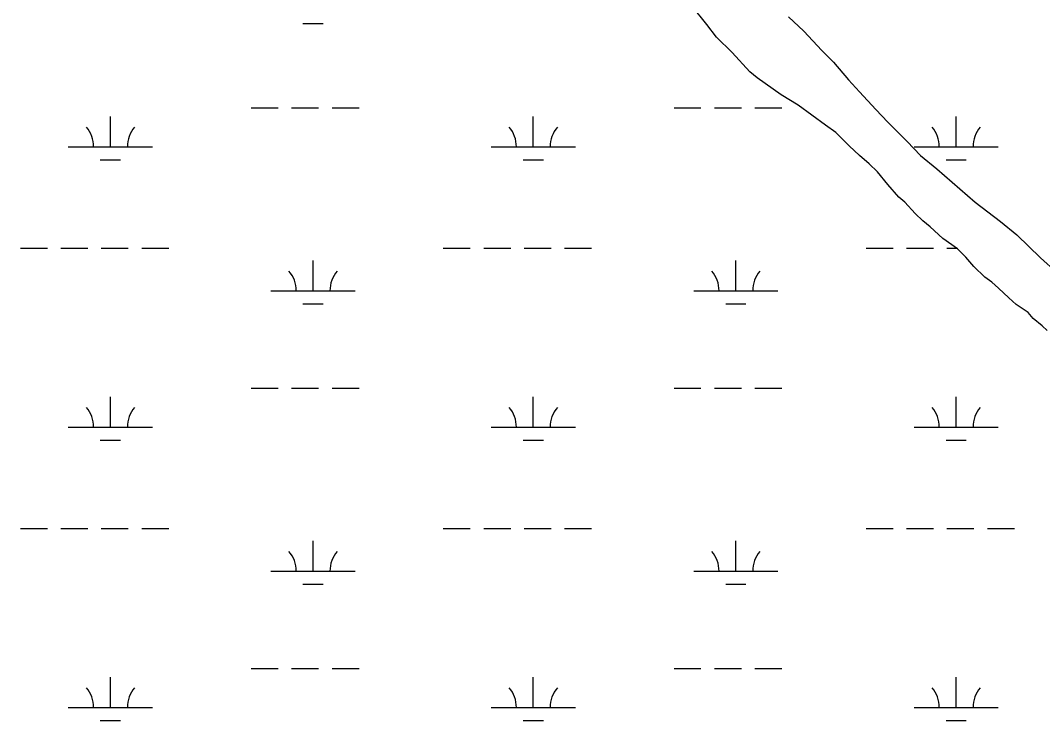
# Model space of a CAD drawing. Extents: x 3177185 to 3215018, y 812988 to 838321.
# Drawn here: x 3209687 to 3210900, y 818656 to 819487 of the extents above; entities that cross this region are included whole.
import ezdxf

# ---------------------------------------------------------------- set-up
doc = ezdxf.new("R2010")
doc.units = 0
doc.layers.add('V-SITE-VEGE', color=7, linetype='Continuous')
doc.layers.add('V-WETL-SWMP', color=7, linetype='Continuous')

msp = doc.modelspace()

# ---------------------------------------------------------------- linework, layer by layer
at = {"layer": 'V-SITE-VEGE'}
for p, q in [((3210501.7, 819481.8), (3210484.1, 819503.8)), ((3210598.5, 819490.7), (3210617, 819474)), ((3210513.2, 819466.9), (3210501.7, 819481.8)), ((3210531.7, 819448.4), (3210513.2, 819466.9)), ((3210617, 819474), (3210638.1, 819451.1)), ((3210552.8, 819425.5), (3210531.7, 819448.4)), ((3210638.1, 819451.1), (3210652.2, 819437.1)), ((3210652.2, 819437.1), (3210669.8, 819416)), ((3210561.6, 819418.5), (3210552.8, 819425.5)), ((3210589.8, 819398.3), (3210561.6, 819418.5)), ((3210669.8, 819416), (3210683, 819401.9)), ((3210610, 819386), (3210589.8, 819398.3)), ((3210683, 819401.9), (3210702.4, 819380.8)), ((3210642.6, 819362.3), (3210610, 819386)), ((3210702.4, 819380.8), (3210716.5, 819365.8)), ((3210654.9, 819353.5), (3210642.6, 819362.3)), ((3210716.5, 819365.8), (3210739.4, 819343)), ((3210670.8, 819337.7), (3210654.9, 819353.5)), ((3210683.1, 819326.2), (3210670.8, 819337.7)), ((3210739.4, 819343), (3210755.3, 819326.3)), ((3210694.6, 819316.6), (3210683.1, 819326.2)), ((3210755.3, 819326.3), (3210774.6, 819310.5)), ((3210704.2, 819306.9), (3210694.6, 819316.6)), ((3210716.6, 819291.9), (3210704.2, 819306.9)), ((3210774.6, 819310.5), (3210801.9, 819286.7)), ((3210729.8, 819277), (3210716.6, 819291.9)), ((3210801.9, 819286.7), (3210820.4, 819270.9)), ((3210736.8, 819270.8), (3210729.8, 819277)), ((3210749.2, 819257.6), (3210736.8, 819270.8)), ((3210820.4, 819270.9), (3210850.4, 819248.1)), ((3210758, 819248.9), (3210749.2, 819257.6)), ((3210766.8, 819241.8), (3210758, 819248.9)), ((3210850.4, 819248.1), (3210869.7, 819232.2)), ((3210781.8, 819227.8), (3210766.8, 819241.8)), ((3210799.4, 819215.5), (3210781.8, 819227.8)), ((3210869.7, 819232.2), (3210897.9, 819205)), ((3210809, 819205.8), (3210799.4, 819215.5)), ((3210818.7, 819194.4), (3210809, 819205.8)), ((3210897.9, 819205), (3210917.3, 819187.4)), ((3210831.9, 819182), (3210818.7, 819194.4)), ((3210839.9, 819175.9), (3210831.9, 819182)), ((3210847.8, 819168.9), (3210839.9, 819175.9)), ((3210860.1, 819157.4), (3210847.8, 819168.9)), ((3210868.9, 819149.5), (3210860.1, 819157.4)), ((3210883, 819139.9), (3210868.9, 819149.5)), ((3210889.2, 819132.8), (3210883, 819139.9)), ((3210899.8, 819124), (3210889.2, 819132.8)), ((3210905.9, 819118.8), (3210899.8, 819124))]:
    msp.add_line(p, q, dxfattribs=at)
at = {"layer": 'V-WETL-SWMP'}
for p, q in [((3210501.7, 819481.8), (3210484.1, 819503.8)), ((3210598.5, 819490.7), (3210617, 819474)), ((3210022.3, 819483), (3210046.3, 819483)), ((3210513.2, 819466.9), (3210501.7, 819481.8)), ((3210531.7, 819448.4), (3210513.2, 819466.9)), ((3210617, 819474), (3210638.1, 819451.1)), ((3210552.8, 819425.5), (3210531.7, 819448.4)), ((3210638.1, 819451.1), (3210652.2, 819437.1)), ((3210652.2, 819437.1), (3210669.8, 819416)), ((3210561.6, 819418.5), (3210552.8, 819425.5)), ((3210589.8, 819398.3), (3210561.6, 819418.5)), ((3210669.8, 819416), (3210683, 819401.9)), ((3210610, 819386), (3210589.8, 819398.3)), ((3210683, 819401.9), (3210702.4, 819380.8)), ((3209960.9, 819383), (3209992.9, 819383)), ((3210008.9, 819383), (3210040.9, 819383)), ((3210056.9, 819383), (3210088.9, 819383)), ((3210462.8, 819383), (3210494.8, 819383)), ((3210510.8, 819383), (3210542.8, 819383)), ((3210558.8, 819383), (3210590.8, 819383)), ((3210642.6, 819362.3), (3210610, 819386)), ((3210702.4, 819380.8), (3210716.5, 819365.8)), ((3209793.8, 819336.6), (3209793.8, 819372.6)), ((3210295.7, 819336.6), (3210295.7, 819372.6)), ((3210797.7, 819336.6), (3210797.7, 819372.6)), ((3210654.9, 819353.5), (3210642.6, 819362.3)), ((3210716.5, 819365.8), (3210739.4, 819343)), ((3210670.8, 819337.7), (3210654.9, 819353.5)), ((3209743.8, 819336.6), (3209843.8, 819336.6)), ((3210245.7, 819336.6), (3210345.7, 819336.6)), ((3210683.1, 819326.2), (3210670.8, 819337.7)), ((3210739.4, 819343), (3210755.3, 819326.3)), ((3210747.7, 819336.6), (3210847.7, 819336.6)), ((3209781.8, 819321.1), (3209805.8, 819321.1)), ((3210283.7, 819321.1), (3210307.7, 819321.1)), ((3210694.6, 819316.6), (3210683.1, 819326.2)), ((3210755.3, 819326.3), (3210774.6, 819310.5)), ((3210785.7, 819321.1), (3210809.7, 819321.1)), ((3210704.2, 819306.9), (3210694.6, 819316.6)), ((3210716.6, 819291.9), (3210704.2, 819306.9)), ((3210774.6, 819310.5), (3210801.9, 819286.7)), ((3210729.8, 819277), (3210716.6, 819291.9)), ((3210801.9, 819286.7), (3210820.4, 819270.9)), ((3210736.8, 819270.8), (3210729.8, 819277)), ((3210749.2, 819257.6), (3210736.8, 819270.8)), ((3210820.4, 819270.9), (3210850.4, 819248.1)), ((3210758, 819248.9), (3210749.2, 819257.6)), ((3210766.8, 819241.8), (3210758, 819248.9)), ((3210850.4, 819248.1), (3210869.7, 819232.2)), ((3210781.8, 819227.8), (3210766.8, 819241.8)), ((3210799.4, 819215.5), (3210781.8, 819227.8)), ((3210869.7, 819232.2), (3210897.9, 819205)), ((3209687, 819216.5), (3209719, 819216.5)), ((3209735, 819216.5), (3209767, 819216.5)), ((3209783, 819216.5), (3209815, 819216.5)), ((3209831, 819216.5), (3209863, 819216.5)), ((3210188.9, 819216.5), (3210220.9, 819216.5)), ((3210236.9, 819216.5), (3210268.9, 819216.5)), ((3210284.9, 819216.5), (3210316.9, 819216.5)), ((3210332.9, 819216.5), (3210364.9, 819216.5)), ((3210690.8, 819216.5), (3210722.8, 819216.5)), ((3210738.8, 819216.5), (3210770.8, 819216.5)), ((3210786.8, 819216.5), (3210797.9, 819216.5)), ((3210809, 819205.8), (3210799.4, 819215.5)), ((3210034.3, 819165.8), (3210034.3, 819201.8)), ((3210536.2, 819165.8), (3210536.2, 819201.8)), ((3210818.7, 819194.4), (3210809, 819205.8)), ((3210897.9, 819205), (3210917.3, 819187.4)), ((3210831.9, 819182), (3210818.7, 819194.4)), ((3210839.9, 819175.9), (3210831.9, 819182)), ((3210847.8, 819168.9), (3210839.9, 819175.9)), ((3209984.3, 819165.8), (3210084.3, 819165.8)), ((3210486.2, 819165.8), (3210586.2, 819165.8)), ((3210860.1, 819157.4), (3210847.8, 819168.9)), ((3210022.3, 819150.3), (3210046.3, 819150.3)), ((3210524.2, 819150.3), (3210548.2, 819150.3)), ((3210868.9, 819149.5), (3210860.1, 819157.4)), ((3210883, 819139.9), (3210868.9, 819149.5)), ((3210889.2, 819132.8), (3210883, 819139.9)), ((3210899.8, 819124), (3210889.2, 819132.8)), ((3210905.9, 819118.8), (3210899.8, 819124)), ((3209793.8, 819003.9), (3209793.8, 819039.9)), ((3209960.9, 819050.3), (3209992.9, 819050.3)), ((3210008.9, 819050.3), (3210040.9, 819050.3)), ((3210056.9, 819050.3), (3210088.9, 819050.3)), ((3210295.7, 819003.9), (3210295.7, 819039.9)), ((3210462.8, 819050.3), (3210494.8, 819050.3)), ((3210510.8, 819050.3), (3210542.8, 819050.3)), ((3210558.8, 819050.3), (3210590.8, 819050.3)), ((3210797.7, 819003.9), (3210797.7, 819039.9)), ((3209743.8, 819003.9), (3209843.8, 819003.9)), ((3210245.7, 819003.9), (3210345.7, 819003.9)), ((3210747.7, 819003.9), (3210847.7, 819003.9)), ((3209781.8, 818988.5), (3209805.8, 818988.5)), ((3210283.7, 818988.5), (3210307.7, 818988.5)), ((3210785.7, 818988.5), (3210809.7, 818988.5)), ((3209687, 818883.8), (3209719, 818883.8)), ((3209735, 818883.8), (3209767, 818883.8)), ((3209783, 818883.8), (3209815, 818883.8)), ((3209831, 818883.8), (3209863, 818883.8)), ((3210188.9, 818883.8), (3210220.9, 818883.8)), ((3210236.9, 818883.8), (3210268.9, 818883.8)), ((3210284.9, 818883.8), (3210316.9, 818883.8)), ((3210332.9, 818883.8), (3210364.9, 818883.8)), ((3210690.8, 818883.8), (3210722.8, 818883.8)), ((3210738.8, 818883.8), (3210770.8, 818883.8)), ((3210786.8, 818883.8), (3210818.8, 818883.8)), ((3210834.8, 818883.8), (3210866.8, 818883.8)), ((3210034.3, 818833.1), (3210034.3, 818869.1)), ((3210536.2, 818833.1), (3210536.2, 818869.1)), ((3209984.3, 818833.1), (3210084.3, 818833.1)), ((3210486.2, 818833.1), (3210586.2, 818833.1)), ((3210022.3, 818817.7), (3210046.3, 818817.7)), ((3210524.2, 818817.7), (3210548.2, 818817.7)), ((3209960.9, 818717.7), (3209992.9, 818717.7)), ((3210008.9, 818717.7), (3210040.9, 818717.7)), ((3210056.9, 818717.7), (3210088.9, 818717.7)), ((3210462.8, 818717.7), (3210494.8, 818717.7)), ((3210510.8, 818717.7), (3210542.8, 818717.7)), ((3210558.8, 818717.7), (3210590.8, 818717.7)), ((3209793.8, 818671.2), (3209793.8, 818707.2)), ((3210295.7, 818671.2), (3210295.7, 818707.2)), ((3210797.7, 818671.2), (3210797.7, 818707.2)), ((3209743.8, 818671.2), (3209843.8, 818671.2)), ((3210245.7, 818671.2), (3210345.7, 818671.2)), ((3210747.7, 818671.2), (3210847.7, 818671.2)), ((3209781.8, 818655.8), (3209805.8, 818655.8)), ((3210283.7, 818655.8), (3210307.7, 818655.8)), ((3210785.7, 818655.8), (3210809.7, 818655.8))]:
    msp.add_line(p, q, dxfattribs=at)
for centre, start, end in [((3209738.6, 819337), 359.2282, 40.7718), ((3209849.1, 819337), 139.2282, 180.7718), ((3210240.5, 819337), 359.2282, 40.7718), ((3210351, 819337), 139.2282, 180.7718), ((3210742.4, 819337), 359.2282, 40.7718), ((3210852.9, 819337), 139.2282, 180.7718), ((3209979.1, 819166.2), 359.2282, 40.7718), ((3210089.6, 819166.2), 139.2282, 180.7718), ((3210481, 819166.2), 359.2282, 40.7718), ((3210591.5, 819166.2), 139.2282, 180.7718), ((3209738.6, 819004.4), 359.2282, 40.7718), ((3209849.1, 819004.4), 139.2282, 180.7718), ((3210240.5, 819004.4), 359.2282, 40.7718), ((3210351, 819004.4), 139.2282, 180.7718), ((3210742.4, 819004.4), 359.2282, 40.7718), ((3210852.9, 819004.4), 139.2282, 180.7718), ((3209979.1, 818833.6), 359.2282, 40.7718), ((3210089.6, 818833.6), 139.2282, 180.7718), ((3210481, 818833.6), 359.2282, 40.7718), ((3210591.5, 818833.6), 139.2282, 180.7718), ((3209738.6, 818671.7), 359.2282, 40.7718), ((3209849.1, 818671.7), 139.2282, 180.7718), ((3210240.5, 818671.7), 359.2282, 40.7718), ((3210351, 818671.7), 139.2282, 180.7718), ((3210742.4, 818671.7), 359.2282, 40.7718), ((3210852.9, 818671.7), 139.2282, 180.7718)]:
    msp.add_arc(centre, 35.2, start, end, dxfattribs=at)

doc.saveas('drawing.dxf')
